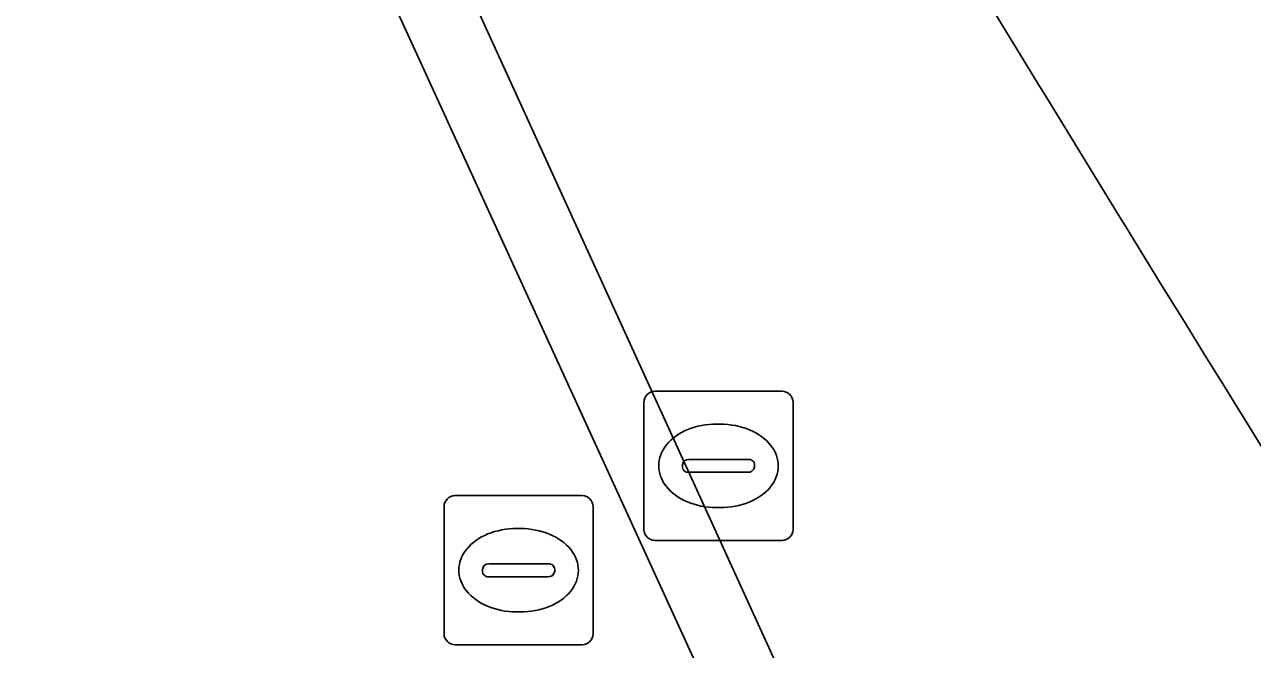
# Model space of a CAD drawing. Extents: x 161087 to 161926, y 382572 to 383873.
# Drawn here: x 161634.97 to 161643.2, y 383150.78 to 383154.97 of the extents above; entities that cross this region are included whole.
import ezdxf

# ---------------------------------------------------------------- set-up
doc = ezdxf.new("R2010")
doc.units = 0
for name, color, linetype in [('IMGEO_Brandkraan', 7, 'Continuous'), ('IMGEO_Fietspad_gesloten', 7, 'Continuous'), ('IMGEO_Groenvoorziening', 7, 'Continuous'), ('IMGEO_Kolk', 7, 'Continuous'), ('IMGEO_Muur', 7, 'Continuous'), ('IMGEO_Voetgangersgebied_open', 7, 'Continuous')]:
    doc.layers.add(name, color=color, linetype=linetype)

msp = doc.modelspace()

# ---------------------------------------------------------------- linework, layer by layer
at = {"layer": 'IMGEO_Brandkraan'}
for p, q in [((161637.8549, 383151.8115), (161638.7071, 383151.8115)), ((161637.7805, 383150.8849), (161637.7805, 383151.7371)), ((161638.7815, 383151.7371), (161638.7815, 383150.8849)), ((161638.2685, 383151.5907), (161638.2935, 383151.5907)), ((161638.0389, 383151.3049), (161638.0389, 383151.3171)), ((161638.082, 383151.3543), (161638.4799, 383151.3543)), ((161638.523, 383151.3171), (161638.523, 383151.3049)), ((161638.4765, 383151.2677), (161638.0786, 383151.2677)), ((161638.2905, 383151.0313), (161638.2656, 383151.0313)), ((161638.7071, 383150.8105), (161637.8549, 383150.8105))]:
    msp.add_line(p, q, dxfattribs=at)
for points in [[(161637.8549, 383151.8115), (161638.7071, 383151.8115)], [(161637.7805, 383150.8849), (161637.7805, 383151.7371)], [(161638.7815, 383151.7371), (161638.7815, 383150.8849)], [(161638.7071, 383150.8105), (161637.8549, 383150.8105)]]:
    msp.add_lwpolyline(points, dxfattribs=at)
for centre, radius, start, end in [((161637.857, 383151.735), 0.0765, 91.55205, 178.44795), ((161637.857, 383151.735), 0.0765, 91.55205, 178.44795), ((161638.705, 383151.735), 0.0765, 1.55205, 88.44795), ((161638.705, 383151.735), 0.0765, 1.55205, 88.44795), ((161638.0791, 383151.3141), 0.0403, 85.87752, 175.75265), ((161638.0756, 383151.3042), 0.0366, 178.93798, 274.71019), ((161638.4804, 383151.3105), 0.043, 264.86636, 352.45326), ((161638.4844, 383151.3159), 0.0386, 1.73085, 96.63898), ((161637.857, 383150.887), 0.0765, 181.55205, 268.44795), ((161637.857, 383150.887), 0.0765, 181.55205, 268.44795), ((161638.705, 383150.887), 0.0765, 271.55205, 358.44795), ((161638.705, 383150.887), 0.0765, 271.55205, 358.44795)]:
    msp.add_arc(centre, radius, start, end, dxfattribs=at)
for centre, major_axis, ratio, start_param, end_param in [((161638.267, 383151.311), (-0.3872, 0.002), 0.722429, 4.712389, 7.853982), ((161638.292, 383151.311), (-0.3901, 0.002), 0.717154, 1.570796, 4.712389)]:
    msp.add_ellipse(centre, major_axis=major_axis, ratio=ratio, start_param=start_param, end_param=end_param, dxfattribs=at)
at = {"layer": 'IMGEO_Fietspad_gesloten'}
msp.add_arc((162005.9903, 383377.4317), 426.996, 211.120856, 212.33341, dxfattribs=at)
at = {"layer": 'IMGEO_Groenvoorziening'}
msp.add_lwpolyline([(161625.835, 383182.949), (161635.58, 383160.38), (161640.37, 383149.893), (161640.672, 383149.266)], dxfattribs=at)
msp.add_arc((162005.9903, 383377.4317), 426.996, 211.120856, 212.33341, dxfattribs=at)
at = {"layer": 'IMGEO_Kolk'}
for p, q in [((161639.1959, 383152.5115), (161640.0481, 383152.5115)), ((161639.1215, 383151.5849), (161639.1215, 383152.4371)), ((161640.1225, 383152.4371), (161640.1225, 383151.5849)), ((161639.6095, 383152.2907), (161639.6345, 383152.2907)), ((161639.423, 383152.0543), (161639.8209, 383152.0543)), ((161639.3799, 383152.0049), (161639.3799, 383152.0171)), ((161639.8175, 383151.9677), (161639.4196, 383151.9677)), ((161639.864, 383152.0171), (161639.864, 383152.0049)), ((161639.6315, 383151.7313), (161639.6066, 383151.7313)), ((161640.0481, 383151.5105), (161639.1959, 383151.5105))]:
    msp.add_line(p, q, dxfattribs=at)
for points in [[(161639.1959, 383152.5115), (161640.0481, 383152.5115)], [(161639.1215, 383151.5849), (161639.1215, 383152.4371)], [(161640.1225, 383152.4371), (161640.1225, 383151.5849)], [(161640.0481, 383151.5105), (161639.1959, 383151.5105)]]:
    msp.add_lwpolyline(points, dxfattribs=at)
for centre, radius, start, end in [((161639.198, 383152.435), 0.0765, 91.55205, 178.44795), ((161639.198, 383152.435), 0.0765, 91.55205, 178.44795), ((161640.046, 383152.435), 0.0765, 1.55205, 88.44795), ((161640.046, 383152.435), 0.0765, 1.55205, 88.44795), ((161639.4201, 383152.0141), 0.0403, 85.87752, 175.75265), ((161639.8254, 383152.0159), 0.0386, 1.73085, 96.63898), ((161639.4166, 383152.0042), 0.0366, 178.93798, 274.71019), ((161639.8214, 383152.0105), 0.043, 264.86636, 352.45326), ((161639.198, 383151.587), 0.0765, 181.55205, 268.44795), ((161639.198, 383151.587), 0.0765, 181.55205, 268.44795), ((161640.046, 383151.587), 0.0765, 271.55205, 358.44795), ((161640.046, 383151.587), 0.0765, 271.55205, 358.44795)]:
    msp.add_arc(centre, radius, start, end, dxfattribs=at)
for centre, major_axis, ratio, start_param, end_param in [((161639.608, 383152.011), (-0.3872, 0.002), 0.722429, 4.712389, 7.853982), ((161639.633, 383152.011), (-0.3901, 0.002), 0.717154, 1.570796, 4.712389)]:
    msp.add_ellipse(centre, major_axis=major_axis, ratio=ratio, start_param=start_param, end_param=end_param, dxfattribs=at)
at = {"layer": 'IMGEO_Muur'}
for points in [[(161635.58, 383160.38), (161625.835, 383182.949), (161625.376, 383182.751), (161625.464, 383182.547), (161626.163, 383180.929), (161635.123, 383160.177), (161640.222, 383149.047)], [(161640.672, 383149.266), (161640.37, 383149.893), (161635.58, 383160.38)]]:
    msp.add_lwpolyline(points, dxfattribs=at)
at = {"layer": 'IMGEO_Voetgangersgebied_open'}
msp.add_lwpolyline([(161640.222, 383149.047), (161635.123, 383160.177), (161626.163, 383180.929), (161624.372, 383180.172), (161624.327, 383180.275), (161623.28, 383179.812), (161617.779, 383192.605), (161616.013, 383192.201), (161611.989, 383191.173), (161607.987, 383190.06), (161602.847, 383188.442), (161596.161, 383186.11)], dxfattribs=at)

doc.saveas('drawing.dxf')
